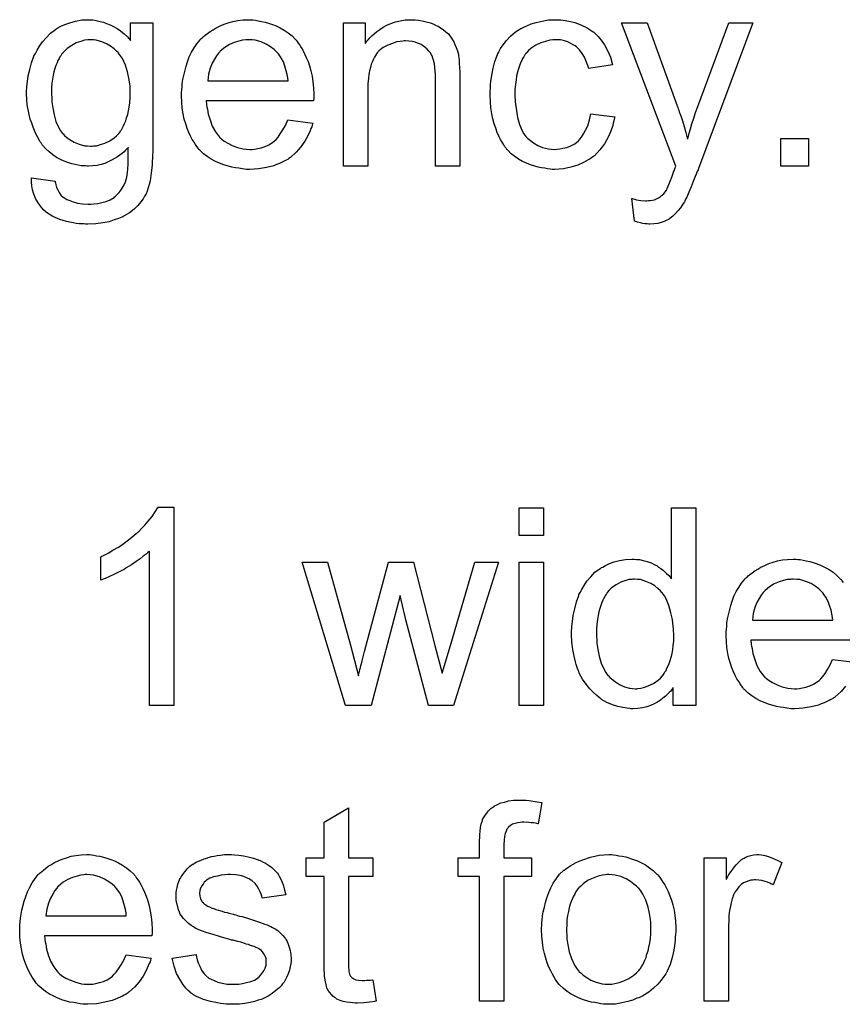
# Model space of a CAD drawing. Extents: x -1.5 to 9, y -3 to 5.
# Tile 290 of 368: x 7.247 to 7.58, y 0.614 to 1.013. Entities that reach past the tile are written whole.
import ezdxf

# ---------------------------------------------------------------- set-up
doc = ezdxf.new("R2010")
doc.units = 0
doc.layers.add('qfn16-30-34-a_mechanical_19', color=1, linetype='CONTINUOUS')

msp = doc.modelspace()

# ---------------------------------------------------------------- linework, layer by layer
at = {"layer": 'qfn16-30-34-a_mechanical_19', "color": 1}
for points in [[(7.276211, 1.01272), (7.277021, 1.012604), (7.278063, 1.012372), (7.27922, 1.012141), (7.280492, 1.011794), (7.281765, 1.011331), (7.283153, 1.010753), (7.284542, 1.010058), (7.286046, 1.009249), (7.287434, 1.008323), (7.288823, 1.007166), (7.290211, 1.005893), (7.291484, 1.004389), (7.291484, 1.011563), (7.300508, 1.011563), (7.300508, 0.961349), (7.300508, 0.961233), (7.300508, 0.96077), (7.300508, 0.960076), (7.300508, 0.95915), (7.300393, 0.958109), (7.300393, 0.956837), (7.300277, 0.955448), (7.300161, 0.953944), (7.299814, 0.95082), (7.299351, 0.947581), (7.299004, 0.946076), (7.298657, 0.944688), (7.298194, 0.943415), (7.297732, 0.942258), (7.297732, 0.942143), (7.297616, 0.942027), (7.297153, 0.941333), (7.296575, 0.940291), (7.295649, 0.939019), (7.294376, 0.93763), (7.292872, 0.936126), (7.291021, 0.934622), (7.288938, 0.933349), (7.288823, 0.933349), (7.288707, 0.933234), (7.28836, 0.933002), (7.287897, 0.932887), (7.287319, 0.932539), (7.286624, 0.932308), (7.284889, 0.93173), (7.282806, 0.931035), (7.280261, 0.930573), (7.277368, 0.93011), (7.274244, 0.929994), (7.273203, 0.929994), (7.272509, 0.93011), (7.271583, 0.93011), (7.270658, 0.930226), (7.269501, 0.930341), (7.268228, 0.930573), (7.265567, 0.931151), (7.26279, 0.931961), (7.260013, 0.933118), (7.257468, 0.934738), (7.257352, 0.934854), (7.257237, 0.934969), (7.256427, 0.935663), (7.255501, 0.936705), (7.254344, 0.938209), (7.253187, 0.940176), (7.252146, 0.942605), (7.251799, 0.943994), (7.251567, 0.945498), (7.251336, 0.947002), (7.251336, 0.948737), (7.260939, 0.947465), (7.260939, 0.947233), (7.261055, 0.946771), (7.261286, 0.945961), (7.261517, 0.944919), (7.26198, 0.943878), (7.262559, 0.942837), (7.263253, 0.941795), (7.264179, 0.940986), (7.26441, 0.94087), (7.264873, 0.940523), (7.265683, 0.94006), (7.26684, 0.939597), (7.268228, 0.939019), (7.269964, 0.938556), (7.272046, 0.938209), (7.274244, 0.938093), (7.275401, 0.938093), (7.276559, 0.938209), (7.278178, 0.93844), (7.279798, 0.938787), (7.281534, 0.93925), (7.283269, 0.939944), (7.284773, 0.94087), (7.284889, 0.940986), (7.285352, 0.941333), (7.286046, 0.942027), (7.286856, 0.942837), (7.287666, 0.943994), (7.288476, 0.945266), (7.289285, 0.946771), (7.289864, 0.948506), (7.289864, 0.948622), (7.28998, 0.949085), (7.290095, 0.95001), (7.290211, 0.951167), (7.290327, 0.951977), (7.290327, 0.952903), (7.290443, 0.953944), (7.290443, 0.955101), (7.290443, 0.956374), (7.290558, 0.957878), (7.290558, 0.959382), (7.290558, 0.961117), (7.290443, 0.961002), (7.290211, 0.96077), (7.289864, 0.960423), (7.289401, 0.95996), (7.288823, 0.959382), (7.288013, 0.958688), (7.287087, 0.957994), (7.286162, 0.957299), (7.283732, 0.955911), (7.281071, 0.954638), (7.279567, 0.954175), (7.277947, 0.953828), (7.276211, 0.953597), (7.274476, 0.953481), (7.273897, 0.953481), (7.273319, 0.953597), (7.272509, 0.953597), (7.271468, 0.953713), (7.270311, 0.953944), (7.269038, 0.954175), (7.26765, 0.954523), (7.266145, 0.954985), (7.264641, 0.955564), (7.263137, 0.956258), (7.261517, 0.957068), (7.260013, 0.958109), (7.258509, 0.959266), (7.257121, 0.960539), (7.255848, 0.962043), (7.255733, 0.962159), (7.255617, 0.96239), (7.25527, 0.962969), (7.254807, 0.963547), (7.254344, 0.964473), (7.253766, 0.965398), (7.253187, 0.966555), (7.252609, 0.967944), (7.25203, 0.969332), (7.251452, 0.970952), (7.250873, 0.972572), (7.25041, 0.974423), (7.2496, 0.978357), (7.249485, 0.980555), (7.249369, 0.982753), (7.249369, 0.982869), (7.249369, 0.9831), (7.249369, 0.983563), (7.249369, 0.984142), (7.249485, 0.984952), (7.249485, 0.985761), (7.249716, 0.987844), (7.250063, 0.990158), (7.250642, 0.992703), (7.251336, 0.995365), (7.252377, 0.998026), (7.252377, 0.998141), (7.252493, 0.998373), (7.252724, 0.99872), (7.252956, 0.999183), (7.25365, 1.000455), (7.254575, 1.002075), (7.255848, 1.003811), (7.257352, 1.005546), (7.259088, 1.007397), (7.261055, 1.008902), (7.26117, 1.008902), (7.261286, 1.009017), (7.261633, 1.009249), (7.262096, 1.00948), (7.263253, 1.010174), (7.264873, 1.010868), (7.26684, 1.011563), (7.269154, 1.012257), (7.271699, 1.01272), (7.274476, 1.012835), (7.275517, 1.012835), (7.276211, 1.01272)], [(7.341119, 1.01272), (7.342045, 1.012604), (7.343202, 1.012372), (7.344474, 1.012141), (7.345979, 1.011794), (7.347367, 1.011447), (7.348987, 1.010868), (7.350491, 1.01029), (7.352111, 1.00948), (7.35373, 1.008554), (7.35535, 1.007513), (7.356854, 1.00624), (7.358243, 1.004852), (7.358358, 1.004736), (7.35859, 1.004505), (7.358937, 1.004042), (7.3594, 1.003348), (7.359978, 1.002538), (7.360557, 1.001612), (7.361251, 1.000455), (7.361945, 0.999067), (7.362639, 0.997563), (7.363333, 0.995943), (7.363912, 0.994092), (7.36449, 0.992125), (7.364953, 0.989927), (7.3653, 0.987613), (7.365532, 0.985183), (7.365648, 0.982522), (7.365648, 0.982406), (7.365648, 0.981943), (7.365648, 0.981134), (7.365532, 0.979976), (7.322144, 0.979976), (7.322144, 0.979861), (7.322144, 0.979514), (7.32226, 0.979051), (7.32226, 0.978357), (7.322376, 0.977547), (7.322607, 0.976621), (7.322954, 0.974539), (7.323648, 0.972225), (7.324574, 0.969679), (7.325847, 0.967365), (7.327467, 0.965283), (7.327582, 0.965283), (7.327698, 0.965051), (7.328392, 0.964473), (7.329433, 0.963663), (7.330822, 0.962853), (7.332673, 0.961927), (7.334756, 0.961117), (7.33707, 0.960539), (7.338342, 0.960423), (7.339731, 0.960308), (7.340656, 0.960308), (7.341698, 0.960423), (7.34297, 0.960655), (7.344359, 0.961002), (7.345979, 0.961465), (7.347483, 0.962159), (7.348987, 0.963084), (7.349102, 0.9632), (7.349681, 0.963663), (7.350375, 0.964357), (7.351185, 0.965283), (7.352111, 0.966555), (7.353152, 0.968175), (7.354193, 0.970026), (7.355119, 0.972225), (7.3653, 0.970952), (7.3653, 0.970836), (7.365185, 0.970605), (7.365069, 0.970142), (7.364838, 0.969448), (7.36449, 0.968754), (7.364143, 0.967828), (7.363218, 0.965861), (7.362061, 0.963663), (7.360441, 0.961349), (7.35859, 0.95915), (7.356276, 0.957068), (7.35616, 0.957068), (7.355929, 0.956837), (7.355582, 0.956605), (7.355119, 0.956258), (7.354425, 0.955911), (7.35373, 0.955564), (7.352805, 0.955101), (7.351764, 0.954638), (7.350606, 0.954175), (7.349449, 0.953713), (7.346557, 0.953018), (7.343317, 0.95244), (7.339731, 0.952208), (7.338458, 0.952208), (7.337648, 0.952324), (7.336607, 0.95244), (7.335334, 0.952671), (7.333946, 0.952903), (7.332442, 0.953134), (7.329202, 0.95406), (7.327467, 0.954754), (7.325847, 0.955448), (7.324111, 0.956374), (7.322491, 0.957415), (7.320987, 0.958572), (7.319483, 0.95996), (7.319368, 0.960076), (7.319136, 0.960308), (7.318789, 0.96077), (7.318326, 0.961465), (7.317748, 0.962274), (7.317169, 0.9632), (7.316475, 0.964357), (7.315781, 0.96563), (7.315087, 0.967134), (7.314392, 0.968754), (7.313814, 0.970605), (7.313235, 0.972572), (7.312773, 0.974654), (7.312426, 0.976968), (7.312194, 0.979398), (7.312078, 0.981943), (7.312078, 0.982059), (7.312078, 0.982638), (7.312078, 0.983332), (7.312194, 0.984373), (7.31231, 0.985646), (7.312426, 0.987034), (7.312657, 0.988654), (7.313004, 0.990274), (7.31393, 0.993976), (7.314508, 0.995827), (7.315202, 0.997794), (7.316128, 0.999645), (7.317169, 1.001381), (7.318326, 1.003116), (7.319599, 1.004736), (7.319715, 1.004852), (7.319946, 1.005083), (7.320409, 1.005431), (7.320987, 1.006009), (7.321681, 1.006587), (7.322607, 1.007282), (7.323648, 1.008092), (7.324921, 1.008786), (7.326194, 1.009596), (7.327698, 1.01029), (7.329318, 1.010984), (7.331053, 1.011563), (7.332904, 1.012141), (7.334871, 1.012488), (7.336954, 1.01272), (7.339152, 1.012835), (7.340309, 1.012835), (7.341119, 1.01272)], [(7.406721, 1.01272), (7.407994, 1.012604), (7.409498, 1.012373), (7.411118, 1.012025), (7.412853, 1.011563), (7.414473, 1.010869), (7.414704, 1.010753), (7.415167, 1.010521), (7.415977, 1.010174), (7.416903, 1.009596), (7.41806, 1.008902), (7.419101, 1.007976), (7.420142, 1.00705), (7.421068, 1.005893), (7.421184, 1.005778), (7.421415, 1.005315), (7.421762, 1.004736), (7.422341, 1.003927), (7.422803, 1.002769), (7.423266, 1.001612), (7.423845, 1.000224), (7.424192, 0.99872), (7.424192, 0.998604), (7.424307, 0.998141), (7.424423, 0.997447), (7.424539, 0.996522), (7.424539, 0.995133), (7.424654, 0.993514), (7.42477, 0.991547), (7.42477, 0.989117), (7.42477, 0.953481), (7.414936, 0.953481), (7.414936, 0.988654), (7.414936, 0.98877), (7.414936, 0.988885), (7.414936, 0.989695), (7.414936, 0.990737), (7.41482, 0.992009), (7.414704, 0.993514), (7.414473, 0.995018), (7.414126, 0.996406), (7.413779, 0.997679), (7.413779, 0.997794), (7.413547, 0.998141), (7.4132, 0.99872), (7.412853, 0.999414), (7.412275, 1.000108), (7.41158, 1.000918), (7.410655, 1.001728), (7.409614, 1.002422), (7.409498, 1.002538), (7.409151, 1.002769), (7.408457, 1.003001), (7.407647, 1.003348), (7.406721, 1.003695), (7.405564, 1.004042), (7.404176, 1.004158), (7.402787, 1.004274), (7.402209, 1.004274), (7.401746, 1.004158), (7.400589, 1.004042), (7.399085, 1.003811), (7.397465, 1.003232), (7.395614, 1.002538), (7.393763, 1.001612), (7.392027, 1.000224), (7.391796, 0.999993), (7.391333, 0.999414), (7.390986, 0.998951), (7.390639, 0.998373), (7.390176, 0.997679), (7.389829, 0.996869), (7.389366, 0.995943), (7.388903, 0.994786), (7.388556, 0.993514), (7.388209, 0.992125), (7.387978, 0.990621), (7.387746, 0.989001), (7.387515, 0.987034), (7.387515, 0.985067), (7.387515, 0.953481), (7.37768, 0.953481), (7.37768, 1.011563), (7.386474, 1.011563), (7.386474, 1.003232), (7.386589, 1.003348), (7.386821, 1.003695), (7.387168, 1.004158), (7.387631, 1.004736), (7.388325, 1.005431), (7.389135, 1.00624), (7.39006, 1.007166), (7.391217, 1.008092), (7.392374, 1.008902), (7.393763, 1.009827), (7.395267, 1.010637), (7.396886, 1.011331), (7.398738, 1.01191), (7.400589, 1.012373), (7.402672, 1.01272), (7.40487, 1.012835), (7.405795, 1.012835), (7.406721, 1.01272)], [(7.465034, 1.01272), (7.465728, 1.01272), (7.466654, 1.012604), (7.468852, 1.012257), (7.471282, 1.011678), (7.473827, 1.010753), (7.476372, 1.009596), (7.478802, 1.007976), (7.478918, 1.007976), (7.479033, 1.007745), (7.479728, 1.00705), (7.480769, 1.006009), (7.482042, 1.004505), (7.483314, 1.002654), (7.484587, 1.00034), (7.485744, 0.997679), (7.486554, 0.994555), (7.476951, 0.993051), (7.476951, 0.993166), (7.476835, 0.993282), (7.47672, 0.993976), (7.476372, 0.995018), (7.475794, 0.99629), (7.475215, 0.997679), (7.47429, 0.999183), (7.473248, 1.000571), (7.472092, 1.001728), (7.471976, 1.001844), (7.471513, 1.002191), (7.470703, 1.002654), (7.469778, 1.003232), (7.468505, 1.003811), (7.467116, 1.004274), (7.465497, 1.004621), (7.463761, 1.004736), (7.463067, 1.004736), (7.462488, 1.004621), (7.461216, 1.004505), (7.45948, 1.004042), (7.457629, 1.003464), (7.455546, 1.002538), (7.453579, 1.00115), (7.452654, 1.00034), (7.451728, 0.999414), (7.451728, 0.999298), (7.451497, 0.999183), (7.451266, 0.998836), (7.451034, 0.998373), (7.450687, 0.997794), (7.450224, 0.9971), (7.449877, 0.99629), (7.449414, 0.995365), (7.448952, 0.994208), (7.448604, 0.992935), (7.448142, 0.991547), (7.447794, 0.990043), (7.447563, 0.988423), (7.447332, 0.986572), (7.4471, 0.984605), (7.4471, 0.982522), (7.4471, 0.982406), (7.4471, 0.982059), (7.4471, 0.981365), (7.447216, 0.980671), (7.447216, 0.97963), (7.447332, 0.978588), (7.447679, 0.976043), (7.448142, 0.973266), (7.448952, 0.970374), (7.449993, 0.967828), (7.450687, 0.966555), (7.451497, 0.965514), (7.451728, 0.965283), (7.452307, 0.964704), (7.453348, 0.963894), (7.454621, 0.962969), (7.456356, 0.961927), (7.458323, 0.961117), (7.460637, 0.960539), (7.46191, 0.960423), (7.463183, 0.960308), (7.463414, 0.960308), (7.464108, 0.960423), (7.465265, 0.960539), (7.466538, 0.96077), (7.468042, 0.961117), (7.469662, 0.961812), (7.471282, 0.962622), (7.472786, 0.963779), (7.473017, 0.963894), (7.473364, 0.964473), (7.474058, 0.965283), (7.474868, 0.966555), (7.475678, 0.968059), (7.476604, 0.969911), (7.477298, 0.972225), (7.477761, 0.97477), (7.48748, 0.973497), (7.48748, 0.973382), (7.487364, 0.973035), (7.487248, 0.972572), (7.487132, 0.971878), (7.486901, 0.970952), (7.48667, 0.970026), (7.48586, 0.967712), (7.484819, 0.965283), (7.483314, 0.962622), (7.481463, 0.960076), (7.480422, 0.958919), (7.479265, 0.957762), (7.479149, 0.957646), (7.478918, 0.957531), (7.478571, 0.957299), (7.478108, 0.956952), (7.477529, 0.95649), (7.47672, 0.956027), (7.475794, 0.955564), (7.474868, 0.954985), (7.472554, 0.953944), (7.469778, 0.953134), (7.466769, 0.95244), (7.465034, 0.952324), (7.463298, 0.952209), (7.462141, 0.952209), (7.461331, 0.952324), (7.46029, 0.95244), (7.459133, 0.952671), (7.45786, 0.952903), (7.456472, 0.953134), (7.453348, 0.95406), (7.451844, 0.954754), (7.450224, 0.955448), (7.448604, 0.956374), (7.4471, 0.957415), (7.445596, 0.958572), (7.444208, 0.959961), (7.444092, 0.960076), (7.443861, 0.960308), (7.443514, 0.96077), (7.443051, 0.961349), (7.442588, 0.962159), (7.441894, 0.9632), (7.441315, 0.964357), (7.440621, 0.96563), (7.439927, 0.967134), (7.439348, 0.968869), (7.438654, 0.970605), (7.438191, 0.972688), (7.437729, 0.97477), (7.437382, 0.9772), (7.43715, 0.97963), (7.437034, 0.982291), (7.437034, 0.982406), (7.437034, 0.982753), (7.437034, 0.983216), (7.437034, 0.98391), (7.43715, 0.98472), (7.43715, 0.985646), (7.437266, 0.986687), (7.437382, 0.987844), (7.437729, 0.99039), (7.438307, 0.993166), (7.439001, 0.995943), (7.440043, 0.99872), (7.440043, 0.998836), (7.440158, 0.999067), (7.44039, 0.999414), (7.440621, 0.999877), (7.441315, 1.00115), (7.442357, 1.002654), (7.443745, 1.004389), (7.445365, 1.006125), (7.447332, 1.00786), (7.44953, 1.009249), (7.449646, 1.009249), (7.449877, 1.009364), (7.450224, 1.009596), (7.450687, 1.009827), (7.451266, 1.010059), (7.45196, 1.010406), (7.453695, 1.0111), (7.455662, 1.011678), (7.458092, 1.012257), (7.460637, 1.01272), (7.463414, 1.012835), (7.46434, 1.012835), (7.465034, 1.01272)], [(7.52138, 0.952556), (7.52138, 0.95244), (7.521264, 0.952093), (7.521033, 0.95163), (7.520801, 0.951052), (7.520454, 0.950242), (7.520107, 0.949316), (7.519297, 0.947349), (7.518487, 0.945151), (7.517562, 0.942953), (7.516636, 0.940986), (7.516173, 0.940176), (7.515826, 0.939366), (7.51571, 0.939135), (7.515363, 0.938556), (7.514785, 0.937746), (7.514091, 0.936705), (7.513165, 0.935548), (7.512124, 0.934391), (7.511082, 0.933234), (7.50981, 0.932308), (7.509694, 0.932192), (7.509231, 0.931961), (7.508537, 0.931614), (7.507496, 0.931151), (7.506339, 0.930688), (7.50495, 0.930341), (7.503446, 0.93011), (7.501711, 0.929994), (7.501248, 0.929994), (7.500669, 0.93011), (7.499859, 0.93011), (7.498934, 0.930341), (7.497893, 0.930573), (7.496736, 0.930804), (7.495463, 0.931267), (7.494422, 0.940407), (7.494537, 0.940407), (7.495, 0.940292), (7.495579, 0.940176), (7.496273, 0.939944), (7.498124, 0.939597), (7.499975, 0.939482), (7.500554, 0.939482), (7.501132, 0.939597), (7.501826, 0.939597), (7.503562, 0.939944), (7.504372, 0.940292), (7.505182, 0.940639), (7.505297, 0.940639), (7.505529, 0.94087), (7.505876, 0.941101), (7.506339, 0.941448), (7.50738, 0.942374), (7.508306, 0.943647), (7.508306, 0.943763), (7.508537, 0.943994), (7.508768, 0.944457), (7.509, 0.945151), (7.509463, 0.946077), (7.509925, 0.947465), (7.51062, 0.949085), (7.511314, 0.951052), (7.511314, 0.951167), (7.511545, 0.95163), (7.511777, 0.95244), (7.512239, 0.953481), (7.490256, 1.011563), (7.500669, 1.011563), (7.512818, 0.977894), (7.512818, 0.977778), (7.512934, 0.977663), (7.513049, 0.977316), (7.513165, 0.976737), (7.513396, 0.976159), (7.513628, 0.975464), (7.514206, 0.973845), (7.5149, 0.971878), (7.515595, 0.969564), (7.516289, 0.967134), (7.516983, 0.964473), (7.516983, 0.964588), (7.517099, 0.96482), (7.517215, 0.965167), (7.51733, 0.96563), (7.517446, 0.966208), (7.517677, 0.966903), (7.51814, 0.968638), (7.518719, 0.970605), (7.519529, 0.972919), (7.520223, 0.975233), (7.521148, 0.977663), (7.533644, 1.011563), (7.543478, 1.011563), (7.52138, 0.952556)], [(7.276443, 1.004736), (7.274592, 1.004736), (7.274129, 1.004621), (7.272856, 1.004505), (7.271352, 1.004042), (7.269501, 1.003464), (7.26765, 1.002422), (7.265798, 1.00115), (7.264873, 1.000224), (7.263947, 0.999298), (7.263947, 0.999183), (7.263716, 0.999067), (7.263484, 0.99872), (7.263253, 0.998257), (7.262906, 0.997794), (7.262559, 0.9971), (7.262096, 0.99629), (7.261749, 0.995365), (7.261286, 0.994323), (7.260823, 0.993051), (7.260476, 0.991778), (7.260129, 0.990389), (7.259898, 0.98877), (7.259666, 0.98715), (7.259435, 0.985414), (7.259435, 0.983447), (7.259435, 0.983332), (7.259435, 0.982985), (7.259435, 0.982406), (7.259551, 0.981596), (7.259551, 0.980671), (7.259666, 0.979514), (7.260013, 0.977084), (7.260592, 0.974307), (7.261286, 0.971646), (7.262443, 0.968985), (7.263137, 0.967828), (7.263947, 0.966787), (7.264179, 0.966555), (7.264757, 0.965977), (7.265683, 0.965167), (7.267071, 0.964241), (7.268691, 0.9632), (7.270658, 0.96239), (7.272856, 0.961812), (7.274013, 0.961696), (7.275286, 0.96158), (7.27598, 0.96158), (7.276443, 0.961696), (7.277716, 0.961812), (7.279335, 0.962274), (7.281071, 0.962853), (7.283038, 0.963779), (7.284889, 0.965051), (7.285815, 0.965861), (7.28674, 0.966787), (7.28674, 0.966902), (7.286971, 0.967018), (7.287203, 0.967365), (7.287434, 0.967828), (7.287781, 0.968291), (7.288244, 0.968985), (7.288591, 0.969795), (7.289054, 0.970836), (7.289517, 0.971878), (7.289864, 0.973034), (7.290327, 0.974423), (7.290674, 0.975927), (7.290905, 0.977431), (7.291137, 0.979167), (7.291368, 0.981134), (7.291368, 0.9831), (7.291368, 0.983216), (7.291368, 0.983563), (7.291368, 0.984142), (7.291252, 0.984836), (7.291252, 0.985761), (7.291137, 0.986803), (7.29079, 0.989117), (7.290211, 0.991778), (7.289401, 0.994439), (7.288244, 0.9971), (7.287434, 0.998257), (7.286624, 0.999298), (7.286624, 0.999414), (7.286393, 0.99953), (7.285815, 1.000108), (7.284773, 1.001034), (7.283385, 1.002075), (7.281765, 1.003001), (7.279798, 1.003926), (7.2776, 1.004505), (7.276443, 1.004736)], [(7.339268, 1.004736), (7.338574, 1.004736), (7.338111, 1.004621), (7.336838, 1.004505), (7.335334, 1.004158), (7.333483, 1.003579), (7.331516, 1.002769), (7.329665, 1.001612), (7.327814, 1.000108), (7.327582, 0.999877), (7.327119, 0.999298), (7.32631, 0.998257), (7.3255, 0.996869), (7.324574, 0.995249), (7.323764, 0.993166), (7.32307, 0.990737), (7.322723, 0.988076), (7.355234, 0.988076), (7.355234, 0.988191), (7.355234, 0.988423), (7.355119, 0.98877), (7.355119, 0.989232), (7.354887, 0.990621), (7.35454, 0.992125), (7.353962, 0.993976), (7.353383, 0.995712), (7.352458, 0.997447), (7.351416, 0.998951), (7.351416, 0.999067), (7.351185, 0.999183), (7.350606, 0.999877), (7.349565, 1.000803), (7.348177, 1.001844), (7.346441, 1.002885), (7.344359, 1.003811), (7.341929, 1.004505), (7.340656, 1.004621), (7.339268, 1.004736)], [(7.565924, 0.953481), (7.554701, 0.953481), (7.554701, 0.964704), (7.565924, 0.964704), (7.565924, 0.953481)], [(7.308954, 0.735063), (7.29912, 0.735063), (7.29912, 0.797656), (7.299004, 0.797541), (7.298426, 0.797078), (7.297732, 0.796384), (7.296575, 0.795574), (7.295302, 0.794533), (7.293682, 0.793375), (7.291831, 0.792103), (7.289748, 0.79083), (7.289633, 0.79083), (7.289517, 0.790714), (7.288823, 0.790252), (7.287666, 0.789673), (7.286277, 0.788979), (7.284658, 0.788169), (7.282922, 0.787359), (7.281186, 0.786549), (7.279451, 0.785855), (7.279451, 0.795342), (7.279567, 0.795342), (7.279798, 0.795574), (7.280261, 0.795689), (7.280839, 0.796037), (7.281534, 0.796384), (7.282343, 0.796846), (7.28431, 0.798004), (7.286624, 0.799276), (7.288938, 0.800896), (7.291368, 0.802747), (7.293798, 0.804714), (7.293913, 0.80483), (7.294029, 0.804946), (7.294376, 0.805293), (7.294839, 0.80564), (7.29588, 0.806797), (7.297269, 0.808185), (7.298657, 0.809805), (7.300161, 0.811656), (7.301434, 0.813507), (7.302591, 0.815474), (7.308954, 0.815474), (7.308954, 0.735063)], [(7.45867, 0.803904), (7.448836, 0.803904), (7.448836, 0.815127), (7.45867, 0.815127), (7.45867, 0.803904)], [(7.520338, 0.735063), (7.511198, 0.735063), (7.511198, 0.742352), (7.511082, 0.742236), (7.510967, 0.742005), (7.51062, 0.741542), (7.510157, 0.740963), (7.509578, 0.740385), (7.508884, 0.739691), (7.508074, 0.738881), (7.507033, 0.738071), (7.505992, 0.737261), (7.504835, 0.736451), (7.503446, 0.735757), (7.501942, 0.735178), (7.500438, 0.7346), (7.498703, 0.734137), (7.496851, 0.733906), (7.494884, 0.73379), (7.49419, 0.73379), (7.493727, 0.733906), (7.492339, 0.734021), (7.490719, 0.734253), (7.488752, 0.734716), (7.486554, 0.73541), (7.484356, 0.736336), (7.482157, 0.737608), (7.482042, 0.737608), (7.481926, 0.73784), (7.481232, 0.738302), (7.48019, 0.739228), (7.478918, 0.740385), (7.477414, 0.741889), (7.47591, 0.74374), (7.474405, 0.745823), (7.473133, 0.748253), (7.473133, 0.748368), (7.473017, 0.7486), (7.472901, 0.748947), (7.47267, 0.74941), (7.472439, 0.750104), (7.472092, 0.750914), (7.47186, 0.751724), (7.471629, 0.752765), (7.47105, 0.755079), (7.470472, 0.75774), (7.470125, 0.760748), (7.470009, 0.763988), (7.470009, 0.764104), (7.470009, 0.764335), (7.470009, 0.764798), (7.470009, 0.765492), (7.470125, 0.766186), (7.470125, 0.767112), (7.470356, 0.769194), (7.470703, 0.771624), (7.471282, 0.774285), (7.471976, 0.777062), (7.472901, 0.779723), (7.472901, 0.779839), (7.473017, 0.78007), (7.473248, 0.780417), (7.47348, 0.78088), (7.474174, 0.782153), (7.4751, 0.783773), (7.476257, 0.785508), (7.477761, 0.787244), (7.479496, 0.789095), (7.481579, 0.790599), (7.481695, 0.790599), (7.48181, 0.790715), (7.482157, 0.790946), (7.48262, 0.791177), (7.483777, 0.791756), (7.485397, 0.792566), (7.487248, 0.79326), (7.489447, 0.793838), (7.491876, 0.794301), (7.494422, 0.794417), (7.495347, 0.794417), (7.496273, 0.794301), (7.497546, 0.794186), (7.49905, 0.793838), (7.500669, 0.793491), (7.502289, 0.792913), (7.503793, 0.792103), (7.504025, 0.791987), (7.504488, 0.791756), (7.505182, 0.791177), (7.506107, 0.790599), (7.507264, 0.789789), (7.508306, 0.788748), (7.509463, 0.787706), (7.510504, 0.786434), (7.510504, 0.815127), (7.520338, 0.815127), (7.520338, 0.735063)], [(7.580965, 0.74293), (7.579114, 0.740732), (7.5768, 0.738649), (7.576684, 0.738649), (7.576453, 0.738418), (7.576106, 0.738187), (7.575643, 0.73784), (7.574949, 0.737492), (7.574255, 0.737145), (7.573329, 0.736683), (7.572288, 0.73622), (7.571131, 0.735757), (7.569974, 0.735294), (7.567081, 0.7346), (7.563842, 0.734021), (7.560255, 0.73379), (7.558982, 0.73379), (7.558172, 0.733906), (7.557131, 0.734021), (7.555858, 0.734253), (7.55447, 0.734484), (7.552966, 0.734716), (7.549726, 0.735641), (7.547991, 0.736336), (7.546371, 0.73703), (7.544635, 0.737955), (7.543016, 0.738997), (7.541511, 0.740154), (7.540007, 0.741542), (7.539892, 0.741658), (7.53966, 0.741889), (7.539313, 0.742352), (7.53885, 0.743046), (7.538272, 0.743856), (7.537693, 0.744782), (7.536999, 0.745939), (7.536305, 0.747211), (7.535611, 0.748715), (7.534917, 0.750335), (7.534338, 0.752186), (7.53376, 0.754153), (7.533297, 0.756236), (7.53295, 0.75855), (7.532718, 0.76098), (7.532603, 0.763525), (7.532603, 0.763641), (7.532603, 0.764219), (7.532603, 0.764913), (7.532718, 0.765955), (7.532834, 0.767227), (7.53295, 0.768616), (7.533181, 0.770236), (7.533528, 0.771855), (7.534454, 0.775558), (7.535032, 0.777409), (7.535726, 0.779376), (7.536652, 0.781227), (7.537693, 0.782963), (7.53885, 0.784698), (7.540123, 0.786318), (7.540239, 0.786434), (7.54047, 0.786665), (7.540933, 0.787012), (7.541511, 0.787591), (7.542206, 0.788169), (7.543131, 0.788863), (7.544173, 0.789673), (7.545445, 0.790367), (7.546718, 0.791177), (7.548222, 0.791871), (7.549842, 0.792566), (7.551577, 0.793144), (7.553429, 0.793723), (7.555395, 0.79407), (7.557478, 0.794301), (7.559676, 0.794417), (7.560833, 0.794417), (7.561643, 0.794301)], [(7.561643, 0.794301), (7.562569, 0.794186), (7.563726, 0.793954), (7.564999, 0.793723), (7.566503, 0.793376), (7.567891, 0.793029), (7.569511, 0.79245), (7.571015, 0.791871), (7.572635, 0.791062), (7.574255, 0.790136), (7.575874, 0.789095), (7.577378, 0.787822), (7.578767, 0.786434), (7.578883, 0.786318), (7.579114, 0.786087), (7.579461, 0.785624), (7.579924, 0.784929)], [(7.422225, 0.735063), (7.412159, 0.735063), (7.402903, 0.769773), (7.400589, 0.779723), (7.388903, 0.735063), (7.37849, 0.735063), (7.360904, 0.793144), (7.371201, 0.793144), (7.380457, 0.759591), (7.383697, 0.747096), (7.383697, 0.747211), (7.383812, 0.747443), (7.383928, 0.748021), (7.384044, 0.748368), (7.384159, 0.748947), (7.384275, 0.749641), (7.384507, 0.750451), (7.384738, 0.751376), (7.385085, 0.752534), (7.385432, 0.753806), (7.385779, 0.75531), (7.386242, 0.757046), (7.386705, 0.759013), (7.395961, 0.793144), (7.406027, 0.793144), (7.414704, 0.75936), (7.417597, 0.748253), (7.420952, 0.759476), (7.430902, 0.793144), (7.440505, 0.793144), (7.422225, 0.735063)], [(7.45867, 0.735063), (7.448836, 0.735063), (7.448836, 0.793144), (7.45867, 0.793144), (7.45867, 0.735063)], [(7.495463, 0.786318), (7.494884, 0.786318), (7.494422, 0.786202), (7.493149, 0.786087), (7.491645, 0.785624), (7.489909, 0.785045), (7.488058, 0.784004), (7.486207, 0.782731), (7.485281, 0.781806), (7.484471, 0.78088), (7.484471, 0.780764), (7.48424, 0.780649), (7.484124, 0.780302), (7.483777, 0.779839), (7.48343, 0.77926), (7.483083, 0.778566), (7.482736, 0.777756), (7.482273, 0.776831), (7.48181, 0.775673), (7.481463, 0.774401), (7.481116, 0.773012), (7.480769, 0.771508), (7.480538, 0.769889), (7.480306, 0.768037), (7.480075, 0.76607), (7.480075, 0.763988), (7.480075, 0.763872), (7.480075, 0.763525), (7.480075, 0.762947), (7.48019, 0.762137), (7.48019, 0.761211), (7.480306, 0.76017), (7.480653, 0.75774), (7.481232, 0.755079), (7.482042, 0.752302), (7.483199, 0.749641), (7.483893, 0.748484), (7.484703, 0.747327), (7.484819, 0.747327), (7.484934, 0.747096), (7.485513, 0.746517), (7.486554, 0.745591), (7.487827, 0.744666), (7.489447, 0.743625), (7.491413, 0.742699), (7.493496, 0.74212), (7.494653, 0.742005), (7.49581, 0.741889), (7.496389, 0.741889), (7.496851, 0.742005), (7.498124, 0.74212), (7.499628, 0.742583), (7.501364, 0.743162), (7.503215, 0.744087), (7.505066, 0.74536), (7.505992, 0.74617), (7.506801, 0.747096), (7.506801, 0.747211), (7.507033, 0.747327), (7.507264, 0.747674), (7.507496, 0.748137), (7.507843, 0.748715), (7.508306, 0.749294), (7.508653, 0.75022), (7.509115, 0.751145), (7.509578, 0.752186), (7.509925, 0.753343), (7.510388, 0.754732), (7.510735, 0.75612), (7.510967, 0.75774), (7.511198, 0.75936), (7.51143, 0.761211), (7.51143, 0.763178), (7.51143, 0.763294), (7.51143, 0.763756), (7.51143, 0.764335), (7.511314, 0.765145), (7.511314, 0.76607), (7.511198, 0.767227), (7.511082, 0.7685), (7.510851, 0.769889), (7.510273, 0.772665), (7.509463, 0.775558), (7.508306, 0.778335), (7.507611, 0.779492), (7.506801, 0.780649), (7.506801, 0.780764), (7.50657, 0.78088), (7.505992, 0.781574), (7.50495, 0.7825), (7.503678, 0.783541), (7.502058, 0.784582), (7.500091, 0.785392), (7.497893, 0.786087), (7.496736, 0.786202), (7.495463, 0.786318)], [(7.559792, 0.786318), (7.559098, 0.786318), (7.558635, 0.786202), (7.557362, 0.786087), (7.555858, 0.785739), (7.554007, 0.785161), (7.55204, 0.784351), (7.550189, 0.783194), (7.548338, 0.78169), (7.548106, 0.781458), (7.547644, 0.78088), (7.546834, 0.779839), (7.546024, 0.77845), (7.545098, 0.776831), (7.544288, 0.774748), (7.543594, 0.772318), (7.543247, 0.769657), (7.575759, 0.769657), (7.575759, 0.769773), (7.575759, 0.770004), (7.575643, 0.770351), (7.575643, 0.770814), (7.575412, 0.772202), (7.575065, 0.773707), (7.574486, 0.775558), (7.573908, 0.777293), (7.572982, 0.779029), (7.571941, 0.780533), (7.571941, 0.780649), (7.571709, 0.780764), (7.571131, 0.781458), (7.570089, 0.782384), (7.568701, 0.783425), (7.566966, 0.784467), (7.564883, 0.785392), (7.562453, 0.786087), (7.561181, 0.786202), (7.559792, 0.786318)], [(7.586056, 0.761558), (7.542668, 0.761558), (7.542668, 0.761442), (7.542668, 0.761095), (7.542784, 0.760633), (7.542784, 0.759938), (7.5429, 0.759128), (7.543131, 0.758203), (7.543478, 0.75612), (7.544173, 0.753806), (7.545098, 0.751261), (7.546371, 0.748947), (7.547991, 0.746864), (7.548106, 0.746864), (7.548222, 0.746633), (7.548916, 0.746054), (7.549958, 0.745244), (7.551346, 0.744434), (7.553197, 0.743509), (7.55528, 0.742699), (7.557594, 0.74212), (7.558867, 0.742005), (7.560255, 0.741889), (7.561181, 0.741889), (7.562222, 0.742005), (7.563494, 0.742236), (7.564883, 0.742583), (7.566503, 0.743046), (7.568007, 0.74374), (7.569511, 0.744666), (7.569627, 0.744782), (7.570205, 0.745244), (7.570899, 0.745939), (7.571709, 0.746864), (7.572635, 0.748137), (7.573676, 0.749757), (7.574717, 0.751608), (7.575643, 0.753806), (7.585825, 0.752534)], [(7.451497, 0.69672), (7.452885, 0.696604), (7.454505, 0.696373), (7.456125, 0.696141), (7.457976, 0.695794), (7.456472, 0.687232), (7.456356, 0.687232), (7.456009, 0.687348), (7.455431, 0.687464), (7.454621, 0.68758), (7.453695, 0.68758), (7.45277, 0.687695), (7.450687, 0.687811), (7.449993, 0.687811), (7.449183, 0.687695), (7.448257, 0.68758), (7.447216, 0.687348), (7.446175, 0.687001), (7.445249, 0.686538), (7.444439, 0.685844), (7.444324, 0.685728), (7.444208, 0.685497), (7.443861, 0.685034), (7.443514, 0.684224), (7.443167, 0.683299), (7.442935, 0.682142), (7.442704, 0.680638), (7.442588, 0.678786), (7.442588, 0.673464), (7.453811, 0.673464), (7.453811, 0.665828), (7.442588, 0.665828), (7.442588, 0.615383), (7.432753, 0.615383), (7.432753, 0.665828), (7.424076, 0.665828), (7.424076, 0.673464), (7.432753, 0.673464), (7.432753, 0.679596), (7.432753, 0.679712), (7.432753, 0.679828), (7.432753, 0.680522), (7.432869, 0.681563), (7.432869, 0.682836), (7.432985, 0.684224), (7.433216, 0.685728), (7.433448, 0.687117), (7.433795, 0.688274), (7.43391, 0.688389), (7.434026, 0.688968), (7.434373, 0.689662), (7.434952, 0.690472), (7.435646, 0.691398), (7.436456, 0.692439), (7.437497, 0.69348), (7.43877, 0.694406), (7.438886, 0.694521), (7.439464, 0.694753), (7.440274, 0.695216), (7.441431, 0.695678), (7.442819, 0.696026), (7.444555, 0.696488), (7.446522, 0.69672), (7.448836, 0.696836), (7.450456, 0.696836), (7.451497, 0.69672)], [(7.379647, 0.673464), (7.389597, 0.673464), (7.389597, 0.665828), (7.379647, 0.665828), (7.379647, 0.631696), (7.379647, 0.631465), (7.379647, 0.631002), (7.379647, 0.630308), (7.379763, 0.629498), (7.379879, 0.627647), (7.379994, 0.626837), (7.38011, 0.626259), (7.380226, 0.626027), (7.380573, 0.625564), (7.381036, 0.624986), (7.381846, 0.624407), (7.382077, 0.624292), (7.382655, 0.62406), (7.383697, 0.623829), (7.385201, 0.623713), (7.386358, 0.623713), (7.386936, 0.623829), (7.387746, 0.623829), (7.388672, 0.623944), (7.389597, 0.62406), (7.39087, 0.615383), (7.390639, 0.615383), (7.390176, 0.615267), (7.389366, 0.615151), (7.388325, 0.615036), (7.387168, 0.614804), (7.385895, 0.614688), (7.38335, 0.614573), (7.382424, 0.614573), (7.381498, 0.614688), (7.380341, 0.614804), (7.378953, 0.61492), (7.377565, 0.615267), (7.376292, 0.615614), (7.375019, 0.616193), (7.374904, 0.616308), (7.374556, 0.61654), (7.374094, 0.616887), (7.373399, 0.617465), (7.372821, 0.618044), (7.372127, 0.618854), (7.371432, 0.619663), (7.37097, 0.620705), (7.37097, 0.620821), (7.370738, 0.621283), (7.370623, 0.622093), (7.370391, 0.62325), (7.37016, 0.624754), (7.370044, 0.62568), (7.370044, 0.626721), (7.369928, 0.627994), (7.369813, 0.629267), (7.369813, 0.630655), (7.369813, 0.632275), (7.369813, 0.665828), (7.362524, 0.665828), (7.362524, 0.673464), (7.369813, 0.673464), (7.369813, 0.687811), (7.379647, 0.693712), (7.379647, 0.673464)], [(7.275633, 0.674621), (7.276559, 0.674505), (7.277716, 0.674274), (7.278988, 0.674043), (7.280492, 0.673695), (7.281881, 0.673348), (7.283501, 0.67277), (7.285005, 0.672191), (7.286624, 0.671381), (7.288244, 0.670456), (7.289864, 0.669414), (7.291368, 0.668142), (7.292757, 0.666753), (7.292872, 0.666638), (7.293104, 0.666406), (7.293451, 0.665943), (7.293913, 0.665249), (7.294492, 0.664439), (7.29507, 0.663514), (7.295765, 0.662357), (7.296459, 0.660968), (7.297153, 0.659464), (7.297847, 0.657845), (7.298426, 0.655993), (7.299004, 0.654026), (7.299467, 0.651828), (7.299814, 0.649514), (7.300046, 0.647084), (7.300161, 0.644423), (7.300161, 0.644308), (7.300161, 0.643845), (7.300161, 0.643035), (7.300046, 0.641878), (7.256658, 0.641878), (7.256658, 0.641762), (7.256658, 0.641415), (7.256774, 0.640952), (7.256774, 0.640258), (7.25689, 0.639448), (7.257121, 0.638523), (7.257468, 0.63644), (7.258162, 0.634126), (7.259088, 0.631581), (7.26036, 0.629267), (7.26198, 0.627184), (7.262096, 0.627184), (7.262212, 0.626953), (7.262906, 0.626374), (7.263947, 0.625564), (7.265336, 0.624754), (7.267187, 0.623829), (7.269269, 0.623019), (7.271583, 0.62244), (7.272856, 0.622325), (7.274244, 0.622209), (7.27517, 0.622209), (7.276211, 0.622325), (7.277484, 0.622556), (7.278873, 0.622903), (7.280492, 0.623366), (7.281996, 0.62406), (7.283501, 0.624986), (7.283616, 0.625101), (7.284195, 0.625564), (7.284889, 0.626258), (7.285699, 0.627184), (7.286624, 0.628457), (7.287666, 0.630077), (7.288707, 0.631928), (7.289633, 0.634126), (7.299814, 0.632853), (7.299814, 0.632738), (7.299699, 0.632506), (7.299583, 0.632043), (7.299351, 0.631349), (7.299004, 0.630655), (7.298657, 0.629729), (7.297732, 0.627763), (7.296575, 0.625564), (7.294955, 0.62325), (7.293104, 0.621052), (7.29079, 0.618969), (7.290674, 0.618969), (7.290443, 0.618738), (7.290095, 0.618506), (7.289633, 0.618159), (7.288938, 0.617812), (7.288244, 0.617465), (7.287319, 0.617002), (7.286277, 0.61654), (7.28512, 0.616077), (7.283963, 0.615614), (7.281071, 0.61492), (7.277831, 0.614341), (7.274244, 0.61411), (7.272972, 0.61411), (7.272162, 0.614226), (7.271121, 0.614341), (7.269848, 0.614573), (7.268459, 0.614804), (7.266955, 0.615035), (7.263716, 0.615961), (7.26198, 0.616655), (7.26036, 0.61735), (7.258625, 0.618275), (7.257005, 0.619316), (7.255501, 0.620473), (7.253997, 0.621862), (7.253881, 0.621977), (7.25365, 0.622209), (7.253303, 0.622672), (7.25284, 0.623366), (7.252261, 0.624176), (7.251683, 0.625101), (7.250989, 0.626258), (7.250295, 0.627531), (7.2496, 0.629035), (7.248906, 0.630655), (7.248328, 0.632506), (7.247749, 0.634473), (7.247286, 0.636556), (7.246939, 0.63887), (7.246708, 0.641299), (7.246592, 0.643845), (7.246592, 0.643961), (7.246592, 0.644539), (7.246592, 0.645233), (7.246708, 0.646274), (7.246824, 0.647547), (7.246939, 0.648936), (7.247171, 0.650555), (7.247518, 0.652175), (7.248443, 0.655878), (7.249022, 0.657729), (7.249716, 0.659696), (7.250642, 0.661547), (7.251683, 0.663282), (7.25284, 0.665018), (7.254113, 0.666638), (7.254228, 0.666753), (7.25446, 0.666985), (7.254923, 0.667332), (7.255501, 0.66791), (7.256195, 0.668489), (7.257121, 0.669183), (7.258162, 0.669993), (7.259435, 0.670687), (7.260708, 0.671497), (7.262212, 0.672191), (7.263832, 0.672885), (7.265567, 0.673464), (7.267418, 0.674043), (7.269385, 0.67439), (7.271468, 0.674621), (7.273666, 0.674737), (7.274823, 0.674737), (7.275633, 0.674621)], [(7.333599, 0.674621), (7.335334, 0.674505), (7.337185, 0.674274), (7.339152, 0.673811), (7.341235, 0.673348), (7.343202, 0.672654), (7.343317, 0.672654), (7.343433, 0.672538), (7.344012, 0.672307), (7.344937, 0.671844), (7.346094, 0.671266), (7.347367, 0.670456), (7.34864, 0.66953), (7.349797, 0.668489), (7.350838, 0.667332), (7.350954, 0.667216), (7.351185, 0.666753), (7.351648, 0.665943), (7.352226, 0.665018), (7.352805, 0.66363), (7.353383, 0.662125), (7.353846, 0.66039), (7.354309, 0.658423), (7.344706, 0.65715), (7.344706, 0.657382), (7.34459, 0.657845), (7.344359, 0.658654), (7.344012, 0.659696), (7.343433, 0.660737), (7.342739, 0.661894), (7.341929, 0.663051), (7.340772, 0.664092), (7.340656, 0.664208), (7.340194, 0.664439), (7.339499, 0.664902), (7.338458, 0.665365), (7.337301, 0.665828), (7.335797, 0.666291), (7.333946, 0.666522), (7.331979, 0.666638), (7.330822, 0.666638), (7.329665, 0.666522), (7.328161, 0.666406), (7.326657, 0.666059), (7.325037, 0.665712), (7.323533, 0.665134), (7.32226, 0.664324), (7.322144, 0.664208), (7.321797, 0.663977), (7.321334, 0.663514), (7.320872, 0.66282), (7.320293, 0.662125), (7.31983, 0.6612), (7.319483, 0.660159), (7.319368, 0.659117), (7.319368, 0.659001), (7.319368, 0.65877), (7.319483, 0.658423), (7.319483, 0.65796), (7.31983, 0.656803), (7.320525, 0.655646), (7.32064, 0.65553), (7.320756, 0.655415), (7.320987, 0.655068), (7.32145, 0.654721), (7.321913, 0.654374), (7.322607, 0.653911), (7.323417, 0.653564), (7.324343, 0.653101), (7.324458, 0.653101), (7.32469, 0.652985), (7.325153, 0.652869), (7.325962, 0.652522), (7.327119, 0.652175), (7.328623, 0.651828), (7.329549, 0.651481), (7.33059, 0.65125), (7.331747, 0.650903), (7.33302, 0.650555), (7.333136, 0.650555), (7.333483, 0.65044), (7.334061, 0.650324), (7.334756, 0.650093), (7.335565, 0.649861), (7.336607, 0.64963), (7.338805, 0.648936), (7.341235, 0.648241), (7.343664, 0.647432), (7.345863, 0.646622), (7.346788, 0.646274), (7.347598, 0.645927), (7.34783, 0.645812), (7.348292, 0.64558), (7.348987, 0.645233), (7.350028, 0.644655), (7.351069, 0.643961), (7.352111, 0.643035), (7.353152, 0.641994), (7.354078, 0.640837), (7.354193, 0.640721), (7.354425, 0.640258), (7.354887, 0.639564), (7.35535, 0.638523), (7.355697, 0.63725), (7.35616, 0.635861), (7.356391, 0.634242), (7.356507, 0.63239), (7.356507, 0.632159), (7.356507, 0.631581), (7.356391, 0.630655), (7.35616, 0.629382), (7.355813, 0.627994), (7.355234, 0.62649), (7.35454, 0.624754), (7.353615, 0.623135), (7.353499, 0.622903), (7.353036, 0.62244), (7.352458, 0.62163), (7.351532, 0.620705), (7.350259, 0.619663), (7.348871, 0.618506), (7.347251, 0.617465), (7.345284, 0.616424), (7.345169, 0.616424), (7.345053, 0.616308), (7.344359, 0.616077), (7.343202, 0.61573), (7.341698, 0.615267), (7.339846, 0.614804), (7.337764, 0.614457), (7.335565, 0.614226), (7.33302, 0.61411), (7.331979, 0.61411), (7.331169, 0.614226), (7.330243, 0.614226), (7.329086, 0.614341), (7.327929, 0.614457), (7.326657, 0.614688), (7.32388, 0.615267), (7.320987, 0.616077), (7.318211, 0.617234), (7.316938, 0.617928), (7.315781, 0.618738), (7.315665, 0.618854), (7.315549, 0.618969), (7.314855, 0.619663), (7.313814, 0.620705), (7.312657, 0.622325), (7.311384, 0.624292), (7.310111, 0.626606), (7.30907, 0.629498), (7.30826, 0.632738), (7.317979, 0.634242), (7.317979, 0.634126), (7.317979, 0.63401), (7.318211, 0.633316), (7.318442, 0.632159), (7.318905, 0.630886), (7.319483, 0.629498), (7.320177, 0.627994), (7.321219, 0.62649), (7.322491, 0.625217), (7.322723, 0.625101), (7.323186, 0.624754), (7.324111, 0.624292), (7.325268, 0.623713), (7.326772, 0.623135), (7.328508, 0.622672), (7.33059, 0.622325), (7.33302, 0.622209), (7.334177, 0.622209), (7.335334, 0.622325), (7.336838, 0.622556), (7.338458, 0.622903), (7.340194, 0.623366), (7.341698, 0.623944), (7.343086, 0.62487), (7.343202, 0.624986), (7.343664, 0.625333), (7.344127, 0.625911), (7.344822, 0.626721), (7.3454, 0.627647), (7.345979, 0.628804), (7.346326, 0.629961), (7.346441, 0.631349), (7.346441, 0.631465), (7.346441, 0.631928), (7.346326, 0.632506), (7.346094, 0.633316), (7.345747, 0.634126), (7.345169, 0.634936), (7.344474, 0.635861), (7.343433, 0.636556), (7.343317, 0.636671), (7.34297, 0.636787), (7.342392, 0.637134), (7.341466, 0.637481), (7.340078, 0.637944), (7.339268, 0.638291), (7.338342, 0.638523), (7.337301, 0.63887), (7.336144, 0.639217), (7.334871, 0.639564), (7.333367, 0.639911), (7.333252, 0.639911), (7.332904, 0.640027), (7.332326, 0.640142), (7.331632, 0.640374), (7.330706, 0.640605), (7.329665, 0.640952), (7.327467, 0.641531), (7.324921, 0.642341), (7.322491, 0.643035), (7.320177, 0.643845), (7.319136, 0.644308), (7.318326, 0.644655), (7.318095, 0.64477), (7.317632, 0.645002), (7.316938, 0.645465), (7.316012, 0.646043), (7.314971, 0.646853), (7.31393, 0.647779), (7.312888, 0.64882), (7.311963, 0.650093), (7.311847, 0.650208), (7.311616, 0.650671), (7.311269, 0.651481), (7.310921, 0.652407), (7.310574, 0.653564), (7.310227, 0.654952), (7.309996, 0.65634), (7.30988, 0.65796), (7.30988, 0.658192), (7.30988, 0.658654), (7.309996, 0.659349), (7.310111, 0.66039), (7.310343, 0.661431), (7.310574, 0.662704), (7.311037, 0.663861), (7.311616, 0.665134), (7.311731, 0.665249), (7.311963, 0.665712), (7.31231, 0.666291), (7.312888, 0.667101), (7.313583, 0.66791), (7.314392, 0.668952), (7.315318, 0.669877), (7.316475, 0.670687), (7.316591, 0.670803), (7.316938, 0.670919), (7.317401, 0.671266), (7.318095, 0.671613), (7.31902, 0.672076), (7.320062, 0.672538), (7.321334, 0.673001), (7.322723, 0.673464), (7.322954, 0.67358), (7.323417, 0.673695), (7.324227, 0.673927), (7.325268, 0.674158), (7.326541, 0.67439), (7.327929, 0.674505), (7.329549, 0.674737), (7.332326, 0.674737), (7.333599, 0.674621)], [(7.487017, 0.674621), (7.488058, 0.674505), (7.489215, 0.674274), (7.490488, 0.674043), (7.491992, 0.673811), (7.495116, 0.67277), (7.496736, 0.672191), (7.498355, 0.671381), (7.499975, 0.670572), (7.501595, 0.669415), (7.503099, 0.668258), (7.504603, 0.666869), (7.504719, 0.666754), (7.50495, 0.666522), (7.505297, 0.666059), (7.50576, 0.665481), (7.506339, 0.664671), (7.507033, 0.66363), (7.507727, 0.662473), (7.508421, 0.6612), (7.509115, 0.659812), (7.50981, 0.658076), (7.510504, 0.656341), (7.511082, 0.654374), (7.511545, 0.652291), (7.511892, 0.650093), (7.512124, 0.647779), (7.512239, 0.645233), (7.512239, 0.645118), (7.512239, 0.64477), (7.512239, 0.644192), (7.512239, 0.643382), (7.512124, 0.642457), (7.512008, 0.641299), (7.512008, 0.640143), (7.511777, 0.63887), (7.51143, 0.635977), (7.510735, 0.633085), (7.509925, 0.630192), (7.508768, 0.627531), (7.508768, 0.627415), (7.508653, 0.6273), (7.508421, 0.626953), (7.50819, 0.62649), (7.50738, 0.625333), (7.506339, 0.623944), (7.50495, 0.622325), (7.503215, 0.620705), (7.501248, 0.619085), (7.498934, 0.617581), (7.498818, 0.617581), (7.498703, 0.617465), (7.498355, 0.617234), (7.497777, 0.617003), (7.497198, 0.616771), (7.496504, 0.61654), (7.494769, 0.615846), (7.492802, 0.615267), (7.490372, 0.614688), (7.487827, 0.614226), (7.48505, 0.61411), (7.483893, 0.61411), (7.482967, 0.614226), (7.481926, 0.614341), (7.480769, 0.614573), (7.479381, 0.614804), (7.477992, 0.615036), (7.474868, 0.615961), (7.473133, 0.616655), (7.471513, 0.61735), (7.469893, 0.618275), (7.468273, 0.619317), (7.466769, 0.620473), (7.465265, 0.621862), (7.46515, 0.621978), (7.464918, 0.622209), (7.464571, 0.622672), (7.464108, 0.623366), (7.46353, 0.624176), (7.462951, 0.625101), (7.462257, 0.626259), (7.461563, 0.627647), (7.460869, 0.629151), (7.460174, 0.630886), (7.459596, 0.632738), (7.459017, 0.634705), (7.458555, 0.636903), (7.458208, 0.639217), (7.457976, 0.641762), (7.45786, 0.644423), (7.45786, 0.644655), (7.45786, 0.645118), (7.457976, 0.645928), (7.457976, 0.647085), (7.458092, 0.648357), (7.458323, 0.649977), (7.458555, 0.651597), (7.459017, 0.653448), (7.45948, 0.655299), (7.460059, 0.657266), (7.460753, 0.659349), (7.461678, 0.661316), (7.462604, 0.663167), (7.463877, 0.665018), (7.46515, 0.666754), (7.466769, 0.668258), (7.466885, 0.668373), (7.467116, 0.668489), (7.467579, 0.668836), (7.468158, 0.669299), (7.468852, 0.669762), (7.469778, 0.67034), (7.470703, 0.670919), (7.47186, 0.671497), (7.473133, 0.672076), (7.474521, 0.672654), (7.477645, 0.673696), (7.481232, 0.674505), (7.483083, 0.674621), (7.48505, 0.674737), (7.486207, 0.674737), (7.487017, 0.674621)], [(7.546949, 0.674621), (7.548222, 0.67439), (7.549726, 0.673927), (7.551346, 0.673348), (7.553197, 0.672538), (7.555164, 0.671497), (7.551577, 0.662473), (7.551462, 0.662588), (7.550999, 0.66282), (7.550305, 0.663167), (7.549379, 0.663514), (7.548338, 0.663861), (7.547065, 0.664208), (7.545792, 0.664439), (7.54452, 0.664555), (7.543941, 0.664555), (7.543363, 0.664439), (7.542553, 0.664324), (7.541743, 0.664092), (7.540702, 0.663745), (7.53966, 0.663283), (7.538735, 0.662588), (7.538619, 0.662473), (7.538272, 0.662241), (7.537925, 0.661778), (7.537346, 0.6612), (7.536768, 0.66039), (7.536189, 0.659464), (7.535611, 0.658423), (7.535148, 0.65715), (7.535032, 0.656919), (7.534917, 0.656225), (7.534685, 0.655183), (7.534338, 0.653795), (7.533991, 0.65206), (7.53376, 0.650093), (7.533644, 0.64801), (7.533528, 0.645696), (7.533528, 0.615383), (7.523694, 0.615383), (7.523694, 0.673464), (7.532603, 0.673464), (7.532603, 0.664671), (7.532718, 0.664787), (7.533181, 0.665596), (7.53376, 0.666638), (7.534685, 0.66791), (7.535611, 0.669183), (7.536652, 0.670572), (7.537693, 0.671729), (7.538735, 0.672654), (7.53885, 0.67277), (7.539198, 0.673001), (7.539892, 0.673348), (7.540586, 0.673696), (7.541511, 0.674043), (7.542668, 0.67439), (7.543825, 0.674621), (7.545098, 0.674737), (7.545908, 0.674737), (7.546949, 0.674621)], [(7.273782, 0.666638), (7.273087, 0.666638), (7.272625, 0.666522), (7.271352, 0.666406), (7.269848, 0.666059), (7.267997, 0.665481), (7.26603, 0.664671), (7.264179, 0.663514), (7.262327, 0.66201), (7.262096, 0.661778), (7.261633, 0.6612), (7.260823, 0.660159), (7.260013, 0.65877), (7.259088, 0.65715), (7.258278, 0.655068), (7.257584, 0.652638), (7.257237, 0.649977), (7.289748, 0.649977), (7.289748, 0.650093), (7.289748, 0.650324), (7.289633, 0.650671), (7.289633, 0.651134), (7.289401, 0.652522), (7.289054, 0.654026), (7.288476, 0.655878), (7.287897, 0.657613), (7.286971, 0.659349), (7.28593, 0.660853), (7.28593, 0.660968), (7.285699, 0.661084), (7.28512, 0.661778), (7.284079, 0.662704), (7.282691, 0.663745), (7.280955, 0.664787), (7.278873, 0.665712), (7.276443, 0.666406), (7.27517, 0.666522), (7.273782, 0.666638)], [(7.48505, 0.666638), (7.484356, 0.666638), (7.483777, 0.666522), (7.482505, 0.666406), (7.480769, 0.665944), (7.478802, 0.665249), (7.47672, 0.664324), (7.474753, 0.662935), (7.473711, 0.66201), (7.472786, 0.661084), (7.472786, 0.660968), (7.472554, 0.660853), (7.472323, 0.660506), (7.471976, 0.660043), (7.471629, 0.659464), (7.471282, 0.65877), (7.470819, 0.657845), (7.470356, 0.656919), (7.469893, 0.655762), (7.46943, 0.654605), (7.469083, 0.653217), (7.468736, 0.651712), (7.468389, 0.650093), (7.468158, 0.648357), (7.468042, 0.64639), (7.467926, 0.644423), (7.467926, 0.644308), (7.467926, 0.643961), (7.467926, 0.643382), (7.468042, 0.642572), (7.468042, 0.641647), (7.468158, 0.640605), (7.468505, 0.638176), (7.469083, 0.635399), (7.470009, 0.632622), (7.471166, 0.629961), (7.471976, 0.628804), (7.472786, 0.627647), (7.472901, 0.627647), (7.473017, 0.627415), (7.473711, 0.626837), (7.474753, 0.625911), (7.476141, 0.624986), (7.477877, 0.623944), (7.479959, 0.623019), (7.482389, 0.62244), (7.483662, 0.622325), (7.48505, 0.622209), (7.485744, 0.622209), (7.486323, 0.622325), (7.487595, 0.622556), (7.489331, 0.622903), (7.491182, 0.623597), (7.493265, 0.624523), (7.495231, 0.625911), (7.496273, 0.626837), (7.497198, 0.627763), (7.497314, 0.627878), (7.49743, 0.627994), (7.497661, 0.628341), (7.498008, 0.628804), (7.498355, 0.629382), (7.498818, 0.630077), (7.499281, 0.631002), (7.499744, 0.631928), (7.500207, 0.633085), (7.500554, 0.634357), (7.501016, 0.635746), (7.501364, 0.63725), (7.501711, 0.638986), (7.501942, 0.640721), (7.502173, 0.642688), (7.502173, 0.64477), (7.502173, 0.644886), (7.502173, 0.645233), (7.502173, 0.645812), (7.502058, 0.646506), (7.502058, 0.647432), (7.501942, 0.648473), (7.501595, 0.650903), (7.501016, 0.653448), (7.500091, 0.656225), (7.498818, 0.65877), (7.498124, 0.660043), (7.497198, 0.661084), (7.497198, 0.6612), (7.496967, 0.661316), (7.496273, 0.66201), (7.495231, 0.66282), (7.493843, 0.663861), (7.492108, 0.664902), (7.490025, 0.665828), (7.487711, 0.666406), (7.486438, 0.666522), (7.48505, 0.666638)]]:
    msp.add_lwpolyline(points, dxfattribs=at)

doc.saveas('drawing.dxf')
